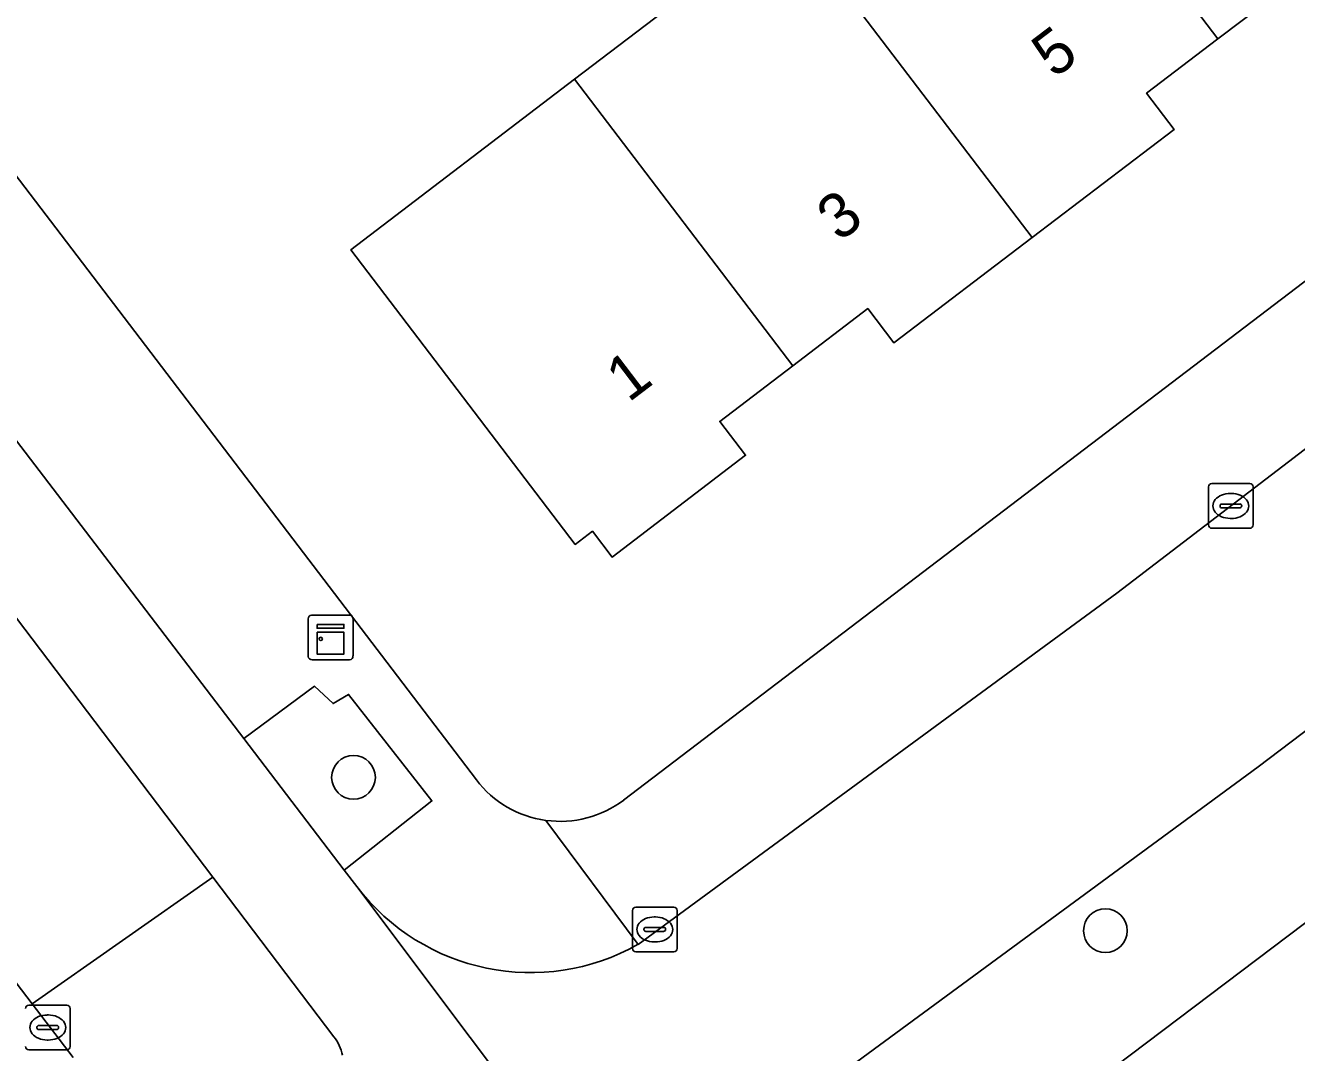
# Model space of a CAD drawing. Extents: x 160030 to 160839, y 385325 to 386450.
# Drawn here: x 160427.07 to 160455.52, y 385575.36 to 385598.33 of the extents above; entities that cross this region are included whole.
import ezdxf

# ---------------------------------------------------------------- set-up
doc = ezdxf.new("R2010")
doc.units = 0
for name, color, linetype in [('IMGEO_Berm_groen', 7, 'Continuous'), ('IMGEO_Boom', 7, 'Continuous'), ('IMGEO_Erf', 7, 'Continuous'), ('IMGEO_Fietspad_gesloten', 7, 'Continuous'), ('IMGEO_Kast', 7, 'Continuous'), ('IMGEO_Kolk', 7, 'Continuous'), ('IMGEO_Pand', 7, 'Continuous'), ('IMGEO_Pand_nummerreeks', 7, 'Continuous'), ('IMGEO_Rijbaan_lokaal_gesloten', 7, 'Continuous'), ('IMGEO_Rijbaan_lokaal_open', 7, 'Continuous'), ('IMGEO_Verkeerseiland_groen', 7, 'Continuous'), ('IMGEO_Voetpad_open', 7, 'Continuous')]:
    doc.layers.add(name, color=color, linetype=linetype)

msp = doc.modelspace()

# ---------------------------------------------------------------- linework, layer by layer
at = {"layer": 'IMGEO_Berm_groen'}
msp.add_lwpolyline([(160424.301, 385580.274), (160427.224, 385576.448), (160431.268, 385579.28), (160418.966, 385595.492)], dxfattribs=at)
msp.add_lwpolyline([(160434.303, 385583.368), (160433.956, 385583.161), (160433.544, 385583.552), (160431.957, 385582.38), (160434.209, 385579.434), (160436.169, 385580.985)], close=True, dxfattribs=at)
at = {"layer": 'IMGEO_Boom'}
for centre in [(160434.414, 385581.513), (160451.238, 385578.082)]:
    msp.add_circle(centre, 0.489, dxfattribs=at)
at = {"layer": 'IMGEO_Erf'}
for points in [[(160434.355, 385593.316), (160439.359, 385597.129), (160444.132, 385600.765), (160448.905, 385604.402), (160453.678, 385608.038), (160458.45, 385611.674), (160463.223, 385615.311), (160461.016, 385618.209), (160465.789, 385621.845), (160467.996, 385618.947), (160472.767, 385622.582), (160477.54, 385626.219), (160482.313, 385629.855), (160487.086, 385633.492), (160491.858, 385637.128), (160496.631, 385640.764)], [(160440.459, 385581.006), (160500, 385626.337)], [(160455.386, 385599.274), (160453.756, 385598.032), (160452.16, 385596.816), (160452.777, 385596.006), (160449.601, 385593.586), (160446.506, 385591.229), (160445.92, 385591.999), (160444.242, 385590.72), (160442.608, 385589.476), (160443.187, 385588.716), (160440.199, 385586.439), (160439.759, 385587.017), (160439.376, 385586.725), (160434.355, 385593.316)], [(160423.876, 385598.879), (160437.163, 385581.457)], [(160464.999, 385585.276), (160464.955, 385585.243), (160463.068, 385583.814), (160446.182, 385571.066)]]:
    msp.add_lwpolyline(points, dxfattribs=at)
for centre, radius, start, end in [((160439.035, 385582.88), 2.352, 217.2441, 262.2476), ((160439.038, 385582.881), 2.353, 262.1907, 307.1636)]:
    msp.add_arc(centre, radius, start, end, dxfattribs=at)
at = {"layer": 'IMGEO_Fietspad_gesloten'}
for points in [[(160472.998, 385528.276), (160467.524, 385535.472), (160465.348, 385538.333), (160460.22, 385545.074), (160458.213, 385547.717), (160453.099, 385554.455), (160450.953, 385557.282), (160445.661, 385564.255), (160443.639, 385566.902), (160443.094, 385567.626), (160440.675, 385570.838), (160437.024, 385575.695), (160434.488, 385579.069), (160434.209, 385579.434), (160431.957, 385582.38), (160424.67, 385591.91), (160423.01, 385594.08), (160417.542, 385601.244), (160415.698, 385603.667), (160409.13, 385612.299), (160407.497, 385614.445), (160405.943, 385616.479), (160403.696, 385619.461), (160402.039, 385616.699)], [(160402.854, 385616.677), (160405.581, 385613.092), (160405.76, 385612.857), (160418.226, 385596.467), (160418.966, 385595.492), (160431.268, 385579.28), (160433.976, 385575.711)]]:
    msp.add_lwpolyline(points, dxfattribs=at)
msp.add_arc((160433.223, 385575.115), 0.96, 10.8486, 38.3509, dxfattribs=at)
at = {"layer": 'IMGEO_Kast'}
for p, q in [((160433.403, 385584.219), (160433.403, 385585.06)), ((160433.403, 385585.06), (160433.403, 385584.219)), ((160433.478, 385585.144), (160434.319, 385585.144)), ((160434.319, 385585.144), (160433.478, 385585.144)), ((160434.403, 385585.069), (160434.403, 385584.228)), ((160434.403, 385584.228), (160434.403, 385585.069)), ((160434.328, 385584.144), (160433.487, 385584.144)), ((160433.487, 385584.144), (160434.328, 385584.144))]:
    msp.add_line(p, q, dxfattribs=at)
for points in [[(160433.598, 385584.934), (160434.198, 385584.934), (160434.198, 385584.849), (160433.598, 385584.849), (160433.598, 385584.934)], [(160433.598, 385584.759), (160434.198, 385584.759), (160434.198, 385584.27), (160433.598, 385584.27), (160433.598, 385584.759)]]:
    msp.add_lwpolyline(points, dxfattribs=at)
msp.add_circle((160433.682, 385584.608), 0.0377, dxfattribs=at)
for centre, start, end in [((160433.481, 385585.066), 92.4484, 184.2845), ((160433.481, 385585.066), 92.4484, 184.2845), ((160434.325, 385585.066), 2.4484, 94.2845), ((160434.325, 385585.066), 2.4484, 94.2845), ((160433.481, 385584.222), 182.4484, 274.2845), ((160433.481, 385584.222), 182.4484, 274.2845), ((160434.325, 385584.222), 272.4484, 4.2845), ((160434.325, 385584.222), 272.4484, 4.2845)]:
    msp.add_arc(centre, 0.0779, start, end, dxfattribs=at)
at = {"layer": 'IMGEO_Kolk'}
for p, q in [((160453.544, 385587.158), (160453.544, 385588.01)), ((160453.619, 385588.084), (160454.471, 385588.084)), ((160454.545, 385588.01), (160454.545, 385587.158)), ((160453.803, 385587.578), (160453.803, 385587.59)), ((160453.846, 385587.627), (160454.244, 385587.627)), ((160454.032, 385587.864), (160454.057, 385587.864)), ((160454.287, 385587.59), (160454.287, 385587.578)), ((160454.241, 385587.541), (160453.843, 385587.541)), ((160454.471, 385587.084), (160453.619, 385587.084)), ((160454.055, 385587.304), (160454.03, 385587.304)), ((160440.655, 385577.684), (160440.655, 385578.536)), ((160440.73, 385578.61), (160441.582, 385578.61)), ((160441.656, 385578.536), (160441.656, 385577.684)), ((160441.143, 385578.39), (160441.168, 385578.39)), ((160440.914, 385578.104), (160440.914, 385578.116)), ((160441.352, 385578.067), (160440.954, 385578.067)), ((160440.957, 385578.153), (160441.355, 385578.153)), ((160441.398, 385578.116), (160441.398, 385578.104)), ((160441.166, 385577.83), (160441.141, 385577.83)), ((160441.582, 385577.61), (160440.73, 385577.61)), ((160427.148, 385576.417), (160428, 385576.417)), ((160428.074, 385576.343), (160428.074, 385575.491)), ((160427.375, 385575.96), (160427.773, 385575.96)), ((160427.561, 385576.197), (160427.586, 385576.197)), ((160427.332, 385575.911), (160427.332, 385575.923)), ((160427.77, 385575.874), (160427.372, 385575.874)), ((160427.816, 385575.923), (160427.816, 385575.911)), ((160428, 385575.417), (160427.148, 385575.417)), ((160427.584, 385575.637), (160427.559, 385575.637))]:
    msp.add_line(p, q, dxfattribs=at)
for points in [[(160453.544, 385587.158), (160453.544, 385588.01)], [(160453.619, 385588.084), (160454.471, 385588.084)], [(160454.545, 385588.01), (160454.545, 385587.158)], [(160454.471, 385587.084), (160453.619, 385587.084)], [(160440.655, 385577.684), (160440.655, 385578.536)], [(160440.73, 385578.61), (160441.582, 385578.61)], [(160441.656, 385578.536), (160441.656, 385577.684)], [(160441.582, 385577.61), (160440.73, 385577.61)], [(160427.148, 385576.417), (160428, 385576.417)], [(160428.074, 385576.343), (160428.074, 385575.491)], [(160428, 385575.417), (160427.148, 385575.417)]]:
    msp.add_lwpolyline(points, dxfattribs=at)
for centre, radius, start, end in [((160453.621, 385588.008), 0.0765, 91.552, 178.448), ((160453.621, 385588.008), 0.0765, 91.552, 178.448), ((160454.469, 385588.008), 0.0765, 1.552, 88.448), ((160454.469, 385588.008), 0.0765, 1.552, 88.448), ((160453.843, 385587.587), 0.0403, 85.8775, 175.7526), ((160454.248, 385587.589), 0.0386, 1.7309, 96.639), ((160453.84, 385587.577), 0.0366, 178.938, 274.7102), ((160454.244, 385587.584), 0.043, 264.8664, 352.4533), ((160453.621, 385587.16), 0.0765, 181.552, 268.448), ((160453.621, 385587.16), 0.0765, 181.552, 268.448), ((160454.469, 385587.16), 0.0765, 271.552, 358.448), ((160454.469, 385587.16), 0.0765, 271.552, 358.448), ((160440.732, 385578.534), 0.0765, 91.552, 178.448), ((160440.732, 385578.534), 0.0765, 91.552, 178.448), ((160441.58, 385578.534), 0.0765, 1.552, 88.448), ((160441.58, 385578.534), 0.0765, 1.552, 88.448), ((160440.954, 385578.113), 0.0403, 85.8775, 175.7526), ((160440.951, 385578.103), 0.0366, 178.938, 274.7102), ((160441.355, 385578.11), 0.043, 264.8664, 352.4533), ((160441.359, 385578.115), 0.0386, 1.7309, 96.639), ((160440.732, 385577.686), 0.0765, 181.552, 268.448), ((160440.732, 385577.686), 0.0765, 181.552, 268.448), ((160441.58, 385577.686), 0.0765, 271.552, 358.448), ((160441.58, 385577.686), 0.0765, 271.552, 358.448), ((160427.15, 385576.341), 0.0765, 91.552, 178.448), ((160427.15, 385576.341), 0.0765, 91.552, 178.448), ((160427.998, 385576.341), 0.0765, 1.552, 88.448), ((160427.998, 385576.341), 0.0765, 1.552, 88.448), ((160427.372, 385575.92), 0.0403, 85.8775, 175.7526), ((160427.777, 385575.922), 0.0386, 1.7309, 96.639), ((160427.369, 385575.91), 0.0366, 178.938, 274.7102), ((160427.773, 385575.917), 0.043, 264.8664, 352.4533), ((160427.15, 385575.493), 0.0765, 181.552, 268.448), ((160427.15, 385575.493), 0.0765, 181.552, 268.448), ((160427.998, 385575.493), 0.0765, 271.552, 358.448), ((160427.998, 385575.493), 0.0765, 271.552, 358.448)]:
    msp.add_arc(centre, radius, start, end, dxfattribs=at)
for centre, major_axis, ratio, start_param, end_param in [((160454.031, 385587.584), (-0.387, 0.002), 0.722429, 4.712389, 7.853982), ((160454.056, 385587.584), (-0.39, 0.002), 0.717154, 1.570796, 4.712389), ((160441.142, 385578.11), (-0.387, 0.002), 0.722429, 4.712389, 7.853982), ((160441.167, 385578.11), (-0.39, 0.002), 0.717154, 1.570796, 4.712389), ((160427.56, 385575.917), (-0.387, 0.002), 0.722429, 4.712389, 7.853982), ((160427.585, 385575.917), (-0.39, 0.002), 0.717154, 1.570796, 4.712389)]:
    msp.add_ellipse(centre, major_axis=major_axis, ratio=ratio, start_param=start_param, end_param=end_param, dxfattribs=at)
at = {"layer": 'IMGEO_Pand'}
for points in [[(160448.905, 385604.402), (160453.756, 385598.032), (160455.386, 385599.274), (160456.013, 385598.451), (160459.157, 385600.846), (160453.678, 385608.038)], [(160444.132, 385600.765), (160449.601, 385593.586), (160452.777, 385596.006), (160452.16, 385596.816), (160453.756, 385598.032), (160448.905, 385604.402)], [(160439.359, 385597.129), (160444.242, 385590.72), (160445.92, 385591.999), (160446.506, 385591.229), (160449.601, 385593.586), (160444.132, 385600.765)], [(160444.242, 385590.72), (160439.359, 385597.129), (160434.355, 385593.316), (160439.376, 385586.725), (160439.759, 385587.017), (160440.199, 385586.439), (160443.187, 385588.716), (160442.608, 385589.476)]]:
    msp.add_lwpolyline(points, close=True, dxfattribs=at)
at = {"layer": 'IMGEO_Rijbaan_lokaal_gesloten'}
msp.add_lwpolyline([(160428.145, 385575.243), (160427.224, 385576.448), (160424.301, 385580.274), (160405.148, 385605.526), (160401.828, 385609.865), (160401.444, 385610.367), (160401.35, 385610.462), (160391.925, 385622.872), (160391.504, 385623.403), (160389.227, 385626.413), (160388.619, 385627.166), (160339.622, 385691.384), (160336.141, 385695.945), (160335.232, 385697.173), (160332.71, 385695.206), (160377.154, 385636.907), (160386.366, 385624.273), (160388.422, 385620.989), (160389.034, 385620.054)], dxfattribs=at)
at = {"layer": 'IMGEO_Rijbaan_lokaal_open'}
for points in [[(160443.934, 385573.865), (160454.658, 385581.746), (160460.068, 385585.848), (160462.974, 385588.052), (160463.725, 385588.621), (160467.641, 385591.609), (160469.139, 385592.753), (160466.066, 385596.78), (160451.491, 385585.629), (160440.781, 385577.777)], [(160434.488, 385579.069), (160437.024, 385575.695), (160440.675, 385570.838), (160443.094, 385567.626)]]:
    msp.add_lwpolyline(points, dxfattribs=at)
msp.add_arc((160438.376, 385582.037), 4.891, 217.35, 299.446, dxfattribs=at)
at = {"layer": 'IMGEO_Verkeerseiland_groen'}
for points in [[(160431.268, 385579.28), (160427.224, 385576.448), (160428.145, 385575.243)], [(160433.976, 385575.711), (160431.268, 385579.28)]]:
    msp.add_lwpolyline(points, dxfattribs=at)
msp.add_arc((160433.223, 385575.115), 0.96, 10.8486, 38.3509, dxfattribs=at)
at = {"layer": 'IMGEO_Voetpad_open'}
for points in [[(160466.066, 385596.78), (160468.226, 385598.433), (160471.728, 385601.112), (160495.185, 385619.002), (160500, 385622.665), (160508.738, 385629.311), (160510.954, 385630.996), (160509.815, 385633.793), (160500, 385626.337), (160440.459, 385581.006)], [(160437.163, 385581.457), (160423.876, 385598.879), (160423.072, 385599.933), (160409.861, 385617.255)], [(160405.943, 385616.479), (160407.497, 385614.445), (160409.411, 385615.869), (160411.031, 385613.713), (160409.13, 385612.299), (160415.698, 385603.667), (160417.607, 385605.134), (160419.428, 385602.738), (160417.542, 385601.244), (160423.01, 385594.08), (160424.763, 385595.427), (160426.413, 385593.269), (160424.67, 385591.91), (160431.957, 385582.38), (160433.544, 385583.552), (160433.956, 385583.161), (160434.303, 385583.368), (160436.169, 385580.985), (160434.209, 385579.434), (160434.488, 385579.069)], [(160438.718, 385580.55), (160440.781, 385577.777), (160451.491, 385585.629), (160466.066, 385596.78)], [(160446.182, 385571.066), (160463.068, 385583.814), (160460.068, 385585.848), (160454.658, 385581.746), (160443.934, 385573.865)], [(160440.781, 385577.777), (160438.718, 385580.55)]]:
    msp.add_lwpolyline(points, dxfattribs=at)
for centre, radius, start, end in [((160439.035, 385582.88), 2.352, 217.2441, 262.2476), ((160439.038, 385582.881), 2.353, 262.1907, 307.1636), ((160438.376, 385582.037), 4.891, 217.35, 299.446)]:
    msp.add_arc(centre, radius, start, end, dxfattribs=at)

# ---------------------------------------------------------------- texts
at = {"layer": 'IMGEO_Pand_nummerreeks'}
for s, p in [('5', (160450.093, 385597.131)), ('3', (160445.284, 385593.473)), ('1', (160440.567, 385589.884))]:
    msp.add_text(s, height=1, rotation=37.2605, dxfattribs=at).set_placement(p)

doc.saveas('drawing.dxf')
